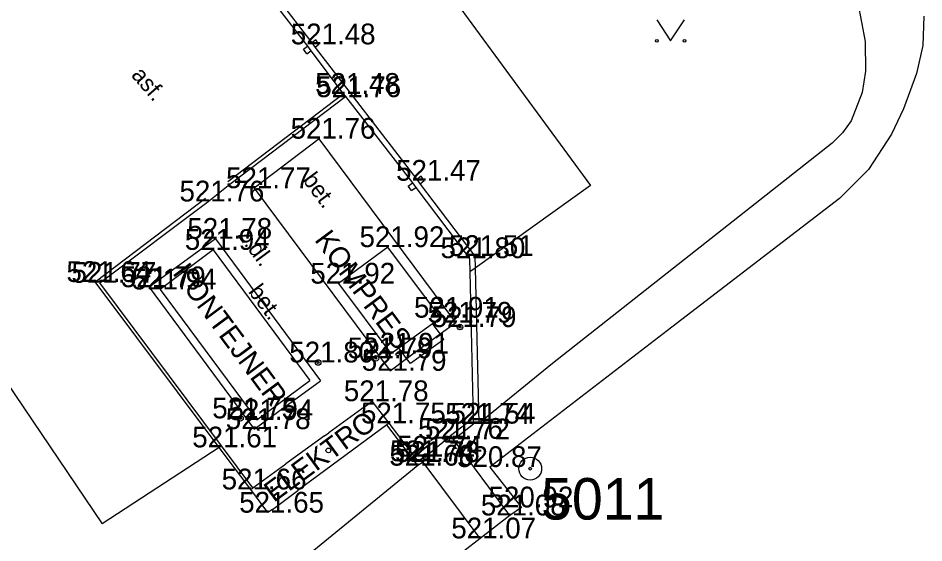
# Model space of a CAD drawing. Extents: x -668867 to -667827, y -1131943 to -1131019.
# Drawn here: x -668512.46 to -668479.7, y -1131285.84 to -1131266.87 of the extents above; entities that cross this region are included whole.
import ezdxf

# ---------------------------------------------------------------- set-up
doc = ezdxf.new("R2010")
doc.units = 0
for name, color, linetype in [('G_Bod_tecka', 7, 'Continuous'), ('G_Bod_vyska', 7, 'Continuous'), ('G_Bodove_pole', 7, 'Continuous'), ('G_Breh_Teren', 7, 'Continuous'), ('G_Budovy-znacky', 7, 'Continuous'), ('G_Budovy_Objekty', 7, 'Continuous'), ('G_Budovy_vstupy', 7, 'Continuous'), ('G_Cesty_Schody', 7, 'Continuous'), ('G_Plochy_zpevnene', 7, 'Continuous'), ('G_Ploty', 7, 'Continuous'), ('G_Ploty_vstupy', 7, 'Continuous'), ('G_Popisy_povrchu', 7, 'Continuous'), ('G_Poznamky_odkaz', 7, 'Continuous'), ('G_Site-Sloupy', 7, 'Continuous'), ('G_Zelen-Znacky', 7, 'Continuous')]:
    doc.layers.add(name, color=color, linetype=linetype)

msp = doc.modelspace()

# ---------------------------------------------------------------- linework, layer by layer
at = {"layer": 'G_Bod_tecka'}
for p, q in [((-668501.58, -1131267.82), (-668501.58, -1131267.82)), ((-668500.7, -1131269.61), (-668500.7, -1131269.61)), ((-668500.64, -1131269.73), (-668500.64, -1131269.73)), ((-668501.57, -1131271.23), (-668501.57, -1131271.23)), ((-668497.77, -1131272.75), (-668497.77, -1131272.75)), ((-668503.92, -1131273.02), (-668503.92, -1131273.02)), ((-668505.59, -1131273.5), (-668505.59, -1131273.5)), ((-668505.32, -1131274.85), (-668505.32, -1131274.85)), ((-668505.41, -1131275.25), (-668505.41, -1131275.25)), ((-668499.09, -1131275.15), (-668499.09, -1131275.15)), ((-668496.14, -1131275.55), (-668496.14, -1131275.55)), ((-668495.92, -1131275.47), (-668495.92, -1131275.47)), ((-668509.68, -1131276.41), (-668509.68, -1131276.41)), ((-668509.51, -1131276.44), (-668509.51, -1131276.44)), ((-668507.72, -1131276.6), (-668507.72, -1131276.6)), ((-668507.33, -1131276.68), (-668507.33, -1131276.68)), ((-668500.87, -1131276.47), (-668500.87, -1131276.47)), ((-668497.18, -1131277.7), (-668497.18, -1131277.7)), ((-668496.63, -1131277.88), (-668496.63, -1131277.88)), ((-668496.48, -1131278.04), (-668496.48, -1131278.04)), ((-668499.52, -1131279.17), (-668499.52, -1131279.17)), ((-668498.98, -1131279), (-668498.98, -1131279)), ((-668501.61, -1131279.32), (-668501.61, -1131279.32)), ((-668499.01, -1131279.62), (-668499.01, -1131279.62)), ((-668499.66, -1131280.72), (-668499.66, -1131280.72)), ((-668504.42, -1131281.34), (-668504.42, -1131281.34)), ((-668503.83, -1131281.4), (-668503.83, -1131281.4)), ((-668499.04, -1131281.52), (-668499.04, -1131281.52)), ((-668495.99, -1131281.54), (-668495.99, -1131281.54)), ((-668495.8, -1131281.53), (-668495.8, -1131281.53)), ((-668503.93, -1131281.73), (-668503.93, -1131281.73)), ((-668496.96, -1131282.08), (-668496.96, -1131282.08)), ((-668496.72, -1131282.1), (-668496.72, -1131282.1)), ((-668505.19, -1131282.39), (-668505.19, -1131282.39)), ((-668497.99, -1131282.89), (-668497.99, -1131282.89)), ((-668497.73, -1131282.72), (-668497.73, -1131282.72)), ((-668498, -1131283.05), (-668498, -1131283.05)), ((-668497.81, -1131282.92), (-668497.81, -1131282.92)), ((-668495.4, -1131283.1), (-668495.4, -1131283.1)), ((-668504.05, -1131283.91), (-668504.05, -1131283.91)), ((-668503.43, -1131284.75), (-668503.43, -1131284.75)), ((-668494.68, -1131284.85), (-668494.68, -1131284.85)), ((-668494.26, -1131284.56), (-668494.26, -1131284.56)), ((-668495.75, -1131285.68), (-668495.75, -1131285.68))]:
    msp.add_line(p, q, dxfattribs=at)
at = {"layer": 'G_Bodove_pole'}
for radius in [0.412, 0.05]:
    msp.add_circle((-668493.94, -1131283.16), radius, dxfattribs=at)
at = {"layer": 'G_Breh_Teren'}
for p, q in [((-668482.09, -1131266.32), (-668481.82, -1131267.72)), ((-668481.82, -1131267.72), (-668481.81, -1131268.79)), ((-668481.81, -1131268.79), (-668481.93, -1131269.56)), ((-668481.93, -1131269.56), (-668482.33, -1131270.59)), ((-668482.33, -1131270.59), (-668482.64, -1131271.02)), ((-668482.64, -1131271.02), (-668483.02, -1131271.39)), ((-668483.02, -1131271.39), (-668493.13, -1131279.36)), ((-668493.13, -1131279.36), (-668495.8, -1131281.53)), ((-668498, -1131283.05), (-668503.25, -1131287.32))]:
    msp.add_line(p, q, dxfattribs=at)
at = {"layer": 'G_Budovy-znacky'}
msp.add_circle((-668501.24, -1131282.5), 0.0875, dxfattribs=at)
at = {"layer": 'G_Budovy_Objekty'}
for p, q in [((-668505.41, -1131275.25), (-668507.33, -1131276.68)), ((-668505.41, -1131275.25), (-668501.91, -1131279.97)), ((-668499.09, -1131275.15), (-668500.87, -1131276.47)), ((-668497.18, -1131277.7), (-668499.09, -1131275.15)), ((-668507.33, -1131276.68), (-668503.83, -1131281.4)), ((-668500.87, -1131276.47), (-668498.98, -1131279)), ((-668498.69, -1131278.79), (-668497.47, -1131277.91)), ((-668497.47, -1131277.91), (-668497.18, -1131277.7)), ((-668497.2, -1131278.29), (-668497.47, -1131277.91)), ((-668497.06, -1131278.49), (-668497.2, -1131278.29)), ((-668497.06, -1131278.49), (-668498.27, -1131279.36)), ((-668498.98, -1131279), (-668498.69, -1131278.79)), ((-668498.41, -1131279.18), (-668498.69, -1131278.79)), ((-668498.27, -1131279.36), (-668498.41, -1131279.18)), ((-668503.83, -1131281.4), (-668501.91, -1131279.97)), ((-668499.9, -1131280.9), (-668499.66, -1131280.72)), ((-668499.04, -1131281.52), (-668499.66, -1131280.72)), ((-668499.13, -1131281.58), (-668502.34, -1131283.95)), ((-668499.04, -1131281.52), (-668499.13, -1131281.58)), ((-668501.38, -1131281.97), (-668501.22, -1131281.86)), ((-668503.97, -1131283.85), (-668502.78, -1131282.99)), ((-668504.05, -1131283.91), (-668503.97, -1131283.85)), ((-668503.43, -1131284.75), (-668504.05, -1131283.91)), ((-668503.26, -1131284.63), (-668503.43, -1131284.75))]:
    msp.add_line(p, q, dxfattribs=at)
at = {"layer": 'G_Budovy_vstupy'}
for p, q in [((-668499.9, -1131280.9), (-668501.22, -1131281.86)), ((-668501.38, -1131281.97), (-668502.78, -1131282.99)), ((-668503.26, -1131284.63), (-668502.34, -1131283.95))]:
    msp.add_line(p, q, dxfattribs=at)
at = {"layer": 'G_Cesty_Schody'}
for points in [[(-668496.82, -1131281.97), (-668496.72, -1131282.1)], [(-668497.88, -1131282.82), (-668497.81, -1131282.92)]]:
    msp.add_lwpolyline(points, dxfattribs=at)
at = {"layer": 'G_Plochy_zpevnene'}
for p, q in [((-668497.78, -1131264.71), (-668491.76, -1131272.92)), ((-668479.7, -1131266.8), (-668479.74, -1131267.86)), ((-668479.74, -1131267.86), (-668479.97, -1131268.88)), ((-668479.97, -1131268.88), (-668480.44, -1131270.15)), ((-668480.44, -1131270.15), (-668480.87, -1131271.07)), ((-668480.87, -1131271.07), (-668481.7, -1131272.34)), ((-668501.57, -1131271.23), (-668503.92, -1131273.02)), ((-668496.63, -1131277.88), (-668501.57, -1131271.23)), ((-668518.08, -1131272.36), (-668509.42, -1131285.15)), ((-668481.7, -1131272.34), (-668482.75, -1131273.39)), ((-668503.92, -1131273.02), (-668499.01, -1131279.62)), ((-668491.76, -1131272.92), (-668495.93, -1131275.91)), ((-668482.75, -1131273.39), (-668488.97, -1131278.16)), ((-668505.32, -1131274.85), (-668507.72, -1131276.6)), ((-668505.32, -1131274.85), (-668501.53, -1131279.98)), ((-668495.93, -1131275.91), (-668496.12, -1131276.04)), ((-668507.72, -1131276.6), (-668503.93, -1131281.73)), ((-668497.2, -1131278.29), (-668496.63, -1131277.88)), ((-668498.41, -1131279.18), (-668497.2, -1131278.29)), ((-668488.97, -1131278.16), (-668495.4, -1131283.1)), ((-668499.01, -1131279.62), (-668498.41, -1131279.18)), ((-668503.93, -1131281.73), (-668501.53, -1131279.98)), ((-668494.68, -1131284.85), (-668496.72, -1131282.1)), ((-668505.19, -1131282.39), (-668509.42, -1131285.15)), ((-668495.75, -1131285.68), (-668497.81, -1131282.92)), ((-668495.4, -1131283.1), (-668494.26, -1131284.56)), ((-668495.75, -1131285.68), (-668500.5, -1131289.36))]:
    msp.add_line(p, q, dxfattribs=at)
for points in [[(-668494.68, -1131284.85), (-668495.75, -1131285.68)], [(-668494.26, -1131284.56), (-668494.68, -1131284.85)]]:
    msp.add_lwpolyline(points, dxfattribs=at)
at = {"layer": 'G_Ploty'}
for p, q in [((-668505.63, -1131262.84), (-668501.84, -1131267.77)), ((-668505.79, -1131262.96), (-668502, -1131267.89)), ((-668501.7, -1131267.66), (-668501.84, -1131267.77)), ((-668501.84, -1131267.77), (-668501.72, -1131267.93)), ((-668501.58, -1131267.82), (-668501.72, -1131267.93)), ((-668501.58, -1131267.82), (-668501.7, -1131267.66)), ((-668502.14, -1131268), (-668502, -1131267.89)), ((-668502.02, -1131268.16), (-668502.14, -1131268)), ((-668502.02, -1131268.16), (-668501.88, -1131268.05)), ((-668502, -1131267.89), (-668501.88, -1131268.05)), ((-668501.72, -1131267.93), (-668498.04, -1131272.71)), ((-668504.88, -1131272.78), (-668500.7, -1131269.61)), ((-668504.8, -1131272.88), (-668500.62, -1131269.71)), ((-668500.62, -1131269.71), (-668498.2, -1131272.83)), ((-668497.89, -1131272.59), (-668498.04, -1131272.71)), ((-668498.04, -1131272.71), (-668497.92, -1131272.87)), ((-668497.77, -1131272.75), (-668497.92, -1131272.87)), ((-668497.77, -1131272.75), (-668497.89, -1131272.59)), ((-668498.35, -1131272.95), (-668498.2, -1131272.83)), ((-668498.23, -1131273.1), (-668498.35, -1131272.95)), ((-668498.23, -1131273.1), (-668498.08, -1131272.99)), ((-668498.2, -1131272.83), (-668498.08, -1131272.99)), ((-668497.92, -1131272.87), (-668495.94, -1131275.48)), ((-668509.68, -1131276.41), (-668505.68, -1131273.38)), ((-668509.51, -1131276.44), (-668505.59, -1131273.5)), ((-668496.13, -1131275.57), (-668496.12, -1131276.04)), ((-668495.94, -1131275.48), (-668495.93, -1131275.91)), ((-668496.12, -1131276.04), (-668496, -1131281.34)), ((-668505.19, -1131282.39), (-668509.68, -1131276.41)), ((-668505.11, -1131282.33), (-668509.51, -1131276.44)), ((-668498, -1131283.05), (-668499.13, -1131281.58)), ((-668497.99, -1131282.89), (-668499.04, -1131281.52)), ((-668496, -1131281.34), (-668496.82, -1131281.97)), ((-668496.72, -1131282.1), (-668495.99, -1131281.54)), ((-668496, -1131281.34), (-668495.99, -1131281.54)), ((-668496.82, -1131281.97), (-668496.96, -1131282.08)), ((-668504.05, -1131283.91), (-668505.19, -1131282.39)), ((-668503.97, -1131283.85), (-668505.11, -1131282.33)), ((-668497.88, -1131282.82), (-668497.99, -1131282.89)), ((-668497.73, -1131282.72), (-668497.88, -1131282.82)), ((-668497.81, -1131282.92), (-668498, -1131283.05))]:
    msp.add_line(p, q, dxfattribs=at)
for points in [[(-668501.88, -1131268.05), (-668500.7, -1131269.61), (-668500.62, -1131269.71)], [(-668498.08, -1131272.99), (-668496.17, -1131275.51), (-668496.13, -1131275.57)], [(-668495.93, -1131275.91), (-668495.8, -1131281.53), (-668495.99, -1131281.54)]]:
    msp.add_lwpolyline(points, dxfattribs=at)
at = {"layer": 'G_Ploty_vstupy'}
for p, q in [((-668505.59, -1131273.5), (-668504.8, -1131272.88)), ((-668497.73, -1131282.72), (-668496.96, -1131282.08))]:
    msp.add_line(p, q, dxfattribs=at)
at = {"layer": 'G_Site-Sloupy'}
for centre, radius in [((-668496.48, -1131278.04), 0.1), ((-668496.48, -1131278.04), 0.0348), ((-668501.61, -1131279.32), 0.1), ((-668501.61, -1131279.32), 0.0348), ((-668499.52, -1131279.17), 0.1), ((-668499.52, -1131279.17), 0.0348), ((-668504.42, -1131281.34), 0.1), ((-668504.42, -1131281.34), 0.0348), ((-668496.96, -1131282.08), 0.1), ((-668496.96, -1131282.08), 0.0348), ((-668497.73, -1131282.72), 0.1), ((-668497.73, -1131282.72), 0.0348)]:
    msp.add_circle(centre, radius, dxfattribs=at)
at = {"layer": 'G_Zelen-Znacky'}
for p, q in [((-668489.36, -1131266.94), (-668488.86, -1131267.69)), ((-668488.86, -1131267.69), (-668488.36, -1131266.94))]:
    msp.add_line(p, q, dxfattribs=at)
for centre in [(-668489.36, -1131267.69), (-668488.36, -1131267.69)]:
    msp.add_circle(centre, 0.05, dxfattribs=at)

# ---------------------------------------------------------------- texts
at = {"layer": 'G_Bod_vyska'}
for s, p in [('521.48', (-668502.602, -1131267.82)), ('521.48', (-668501.722, -1131269.61)), ('521.76', (-668501.676, -1131269.73)), ('521.76', (-668502.606, -1131271.23)), ('521.47', (-668498.792, -1131272.75)), ('521.77', (-668504.942, -1131273.02)), ('521.76', (-668506.626, -1131273.5)), ('521.78', (-668506.342, -1131274.85)), ('521.92', (-668500.114, -1131275.15)), ('521.94', (-668506.434, -1131275.25)), ('521.51', (-668496.881, -1131275.47)), ('521.80', (-668497.184, -1131275.55)), ('521.64', (-668510.716, -1131276.41)), ('521.77', (-668510.532, -1131276.44)), ('521.79', (-668508.744, -1131276.6)), ('521.94', (-668508.354, -1131276.68)), ('521.92', (-668501.894, -1131276.47)), ('521.91', (-668498.143, -1131277.7)), ('521.79', (-668497.654, -1131277.88)), ('521.79', (-668497.504, -1131278.04)), ('521.91', (-668499.943, -1131279)), ('521.80', (-668502.654, -1131279.32)), ('521.79', (-668500.544, -1131279.17)), ('521.79', (-668500.034, -1131279.62)), ('521.78', (-668500.682, -1131280.72)), ('521.75', (-668505.442, -1131281.34)), ('521.94', (-668504.854, -1131281.4)), ('521.75', (-668500.062, -1131281.52)), ('521.74', (-668497.012, -1131281.54)), ('521.54', (-668496.822, -1131281.53)), ('521.78', (-668504.952, -1131281.73)), ('521.76', (-668497.996, -1131282.08)), ('521.72', (-668497.742, -1131282.1)), ('521.61', (-668506.164, -1131282.39)), ('521.74', (-668499.012, -1131282.89)), ('521.73', (-668498.832, -1131282.92)), ('521.74', (-668498.752, -1131282.72)), ('521.68', (-668499.036, -1131283.05)), ('520.87', (-668496.586, -1131283.1)), ('521.66', (-668505.1, -1131283.91)), ('520.92', (-668495.448, -1131284.56)), ('521.65', (-668504.466, -1131284.75)), ('521.08', (-668495.724, -1131284.85)), ('521.07', (-668496.794, -1131285.68))]:
    msp.add_text(s, height=0.75, dxfattribs=at).set_placement(p)
at = {"layer": 'G_Bodove_pole'}
msp.add_text('5011', height=1.5, dxfattribs=at).set_placement((-668493.547, -1131285))
at = {"layer": 'G_Popisy_povrchu'}
for s, rotation, p in [('asf.', 310.9718, (-668508.397, -1131268.951)), ('bet.', 306.4567, (-668502.198, -1131272.724)), ('z.dl.', 306.4567, (-668504.548, -1131274.721)), ('bet.', 306.4567, (-668504.158, -1131276.764))]:
    msp.add_text(s, height=0.6, rotation=rotation, dxfattribs=at).set_placement(p)
at = {"layer": 'G_Poznamky_odkaz'}
for s, rotation, p in [('KOMPRES.', 306.5579, (-668501.767, -1131274.892)), ('KONTEJNER', 306.5579, (-668506.898, -1131276.091)), ('ELEKTRO', 36.3417, (-668503.212, -1131284.4))]:
    msp.add_text(s, height=0.75, rotation=rotation, dxfattribs=at).set_placement(p)

doc.saveas('drawing.dxf')
